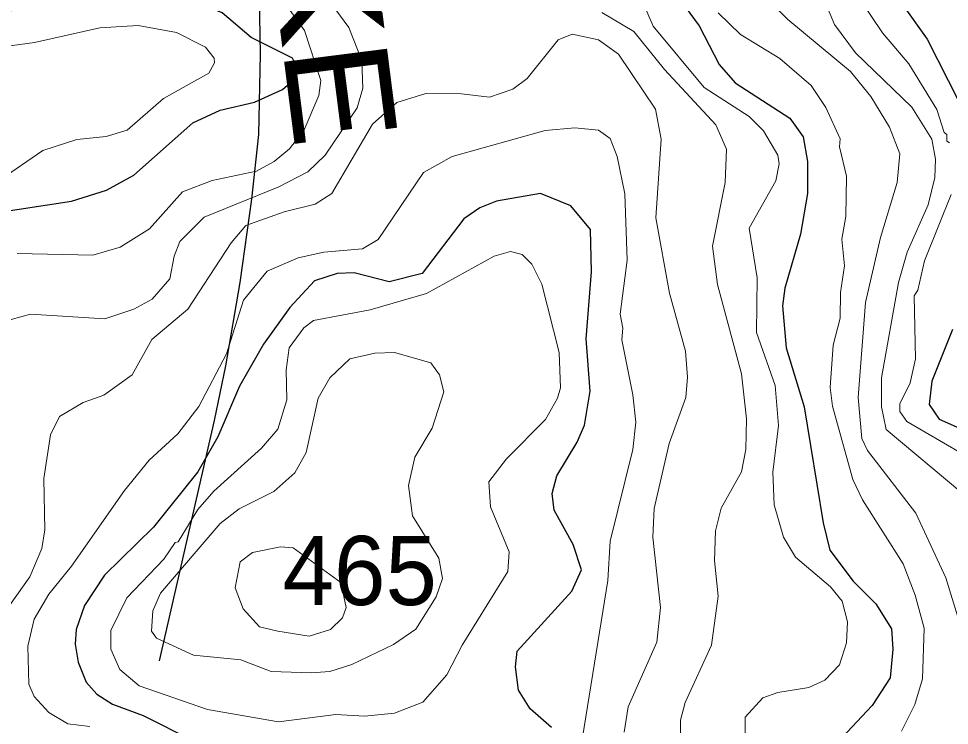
# Model space of a CAD drawing. Extents: x 673.6 to 698.9, y 7012 to 7040.1.
# Drawn here: x 686.402 to 687.479, y 7034.638 to 7035.456 of the extents above; entities that cross this region are included whole.
import ezdxf
from ezdxf.enums import TextEntityAlignment as Align

# ---------------------------------------------------------------- set-up
doc = ezdxf.new("R2010")
doc.units = 0
doc.header["$LTSCALE"] = 0.032
for name, color, linetype, lineweight in [('1', 7, 'Continuous', 25), ('2', 7, 'Continuous', 13), ('26', 7, 'Continuous', 25)]:
    doc.layers.add(name, color=color, linetype=linetype, lineweight=lineweight)
doc.layers.add('21', color=7, linetype='Continuous')

msp = doc.modelspace()

# ---------------------------------------------------------------- linework, layer by layer
at = {"layer": '1'}
for points in [[(687.1406, 7035.5141), (687.1891, 7035.4476), (687.2122, 7035.4028), (687.2307, 7035.3817), (687.2941, 7035.3409), (687.3095, 7035.3192), (687.3147, 7035.2906), (687.3146, 7035.2536), (687.3066, 7035.2068), (687.2884, 7035.1442), (687.2854, 7035.1238), (687.29, 7035.0752), (687.3106, 7035.007), (687.3327, 7034.8727), (687.3405, 7034.8409), (687.3672, 7034.8053), (687.3935, 7034.779), (687.4117, 7034.7501), (687.4132, 7034.7263), (687.4101, 7034.6935), (687.3892, 7034.6614), (687.337, 7034.6052)], [(686.3137, 7035.2219), (686.463, 7035.2449), (686.5035, 7035.2575), (686.5351, 7035.2748), (686.6034, 7035.3355), (686.6351, 7035.3501), (686.6746, 7035.3594), (686.7073, 7035.3739), (686.721, 7035.3861), (686.7243, 7035.3993), (686.7186, 7035.4103), (686.6711, 7035.4343), (686.6375, 7035.4626), (686.6076, 7035.475), (686.5505, 7035.476), (686.482, 7035.4939), (686.4596, 7035.4955), (686.4337, 7035.4906), (686.3913, 7035.4637)], [(687.4234, 7035.4739), (687.453, 7035.4324), (687.5135, 7035.3131)], [(687.0184, 7034.6357), (686.9936, 7034.6576), (686.9802, 7034.679), (686.9769, 7034.7059), (686.9786, 7034.7243), (687.0418, 7034.7935), (687.0532, 7034.8181), (687.0436, 7034.8477), (687.0215, 7034.8872), (687.019, 7034.9064), (687.0246, 7034.9269), (687.0482, 7034.966), (687.0565, 7034.9858), (687.0631, 7035.0251), (687.0583, 7035.0856), (687.0648, 7035.1632), (687.0633, 7035.2121), (687.0409, 7035.2395), (687.0056, 7035.2538), (686.9547, 7035.2449), (686.9354, 7035.2369), (686.917, 7035.2244), (686.8688, 7035.161), (686.8307, 7035.1514), (686.79, 7035.1619), (686.7706, 7035.1611), (686.7441, 7035.1526), (686.7158, 7035.1217), (686.685, 7035.0794), (686.6574, 7035.0308), (686.6322, 7034.9721), (686.6093, 7034.9315), (686.5579, 7034.8678), (686.5013, 7034.8122), (686.4781, 7034.777), (686.4686, 7034.7491), (686.4673, 7034.7323), (686.4708, 7034.7113), (686.48, 7034.6884), (686.4922, 7034.6746), (686.5104, 7034.663), (686.5459, 7034.6498), (686.6043, 7034.6206)], [(687.4822, 7035.0962), (687.4584, 7035.0367), (687.4552, 7035.0095), (687.467, 7034.9925), (687.5313, 7034.964)]]:
    msp.add_lwpolyline(points, dxfattribs=at)
at = {"layer": '2'}
for points in [[(687.2276, 7035.8338), (687.2325, 7035.7894), (687.2438, 7035.7343), (687.2432, 7035.7122), (687.249, 7035.6765), (687.2474, 7035.6666), (687.2621, 7035.6222), (687.3105, 7035.5333), (687.3458, 7035.449), (687.37, 7035.4165), (687.4352, 7035.3537), (687.4584, 7035.3165), (687.4625, 7035.2934), (687.4617, 7035.2721), (687.4542, 7035.2406), (687.4299, 7035.1856), (687.4199, 7035.1508), (687.4002, 7035.0403), (687.4002, 7035.0067), (687.4056, 7034.9807), (687.4929, 7034.9072)], [(687.4756, 7035.322), (687.4725, 7035.3242), (687.4642, 7035.3508), (687.4319, 7035.4038), (687.4012, 7035.4395), (687.3518, 7035.5132)], [(686.7073, 7035.4783), (686.7328, 7035.4421), (686.7516, 7035.3845), (686.7492, 7035.3671), (686.7324, 7035.3273), (686.7151, 7035.3054), (686.6976, 7035.2908), (686.677, 7035.2795), (686.6257, 7035.2686), (686.5916, 7035.2556), (686.5535, 7035.2128), (686.5192, 7035.1914), (686.4879, 7035.1825), (686.4001, 7035.1841)], [(687.4938, 7034.7461), (687.4747, 7034.809), (687.4397, 7034.8838), (687.3839, 7034.9562), (687.3773, 7034.9704), (687.373, 7035.0177), (687.3818, 7035.1277), (687.3991, 7035.2027), (687.4183, 7035.2663), (687.4214, 7035.2996), (687.4095, 7035.3303), (687.3876, 7035.366), (687.3642, 7035.395), (687.2918, 7035.455), (687.2684, 7035.4785)], [(686.7688, 7035.466), (686.784, 7035.4459), (686.7988, 7035.4077), (686.8002, 7035.3756), (686.7936, 7035.3526), (686.7565, 7035.2981), (686.7364, 7035.2789), (686.7031, 7035.2614), (686.6165, 7035.2261), (686.5885, 7035.1981), (686.5817, 7035.1811), (686.5768, 7035.1549), (686.5565, 7035.1313), (686.5353, 7035.1199), (686.5015, 7035.1086), (686.4156, 7035.1142), (686.3934, 7035.108)], [(687.1676, 7034.6232), (687.1676, 7034.6442), (687.1731, 7034.6649), (687.2036, 7034.731), (687.2111, 7034.7878), (687.207, 7034.829), (687.208, 7034.8635), (687.2148, 7034.8897), (687.2381, 7034.9315), (687.2431, 7034.9574), (687.2439, 7034.993), (687.2382, 7035.0452), (687.2104, 7035.1482), (687.2046, 7035.1928), (687.2194, 7035.2662), (687.221, 7035.3051), (687.2084, 7035.3331), (687.1491, 7035.3972), (687.1136, 7035.4411), (687.0765, 7035.4632)], [(687.1949, 7035.3762), (687.1359, 7035.4473), (687.1247, 7035.4732)], [(687.2112, 7035.4626), (687.2371, 7035.4375), (687.2824, 7035.4097), (687.3187, 7035.3788), (687.3356, 7035.3533), (687.3523, 7035.3168), (687.3517, 7035.3077), (687.3598, 7035.2737), (687.359, 7035.2271), (687.3542, 7035.2007), (687.3574, 7035.1698), (687.3525, 7035.1392), (687.3524, 7035.1093), (687.3443, 7035.0781), (687.3409, 7035.0291), (687.3434, 7035.0078), (687.3669, 7034.9227), (687.3782, 7034.8994), (687.4252, 7034.8252), (687.4392, 7034.789), (687.4494, 7034.7507), (687.4477, 7034.692), (687.4387, 7034.6623), (687.4234, 7034.6318)], [(686.3819, 7035.2704), (686.43, 7035.3033), (686.4692, 7035.3163), (686.5031, 7035.3198), (686.5273, 7035.3269), (686.5695, 7035.3637), (686.6219, 7035.393), (686.6284, 7035.4047), (686.6281, 7035.4104), (686.6181, 7035.4229), (686.5846, 7035.4398), (686.5402, 7035.448), (686.4959, 7035.4454), (686.4203, 7035.4282), (686.3864, 7035.4239)], [(687.1026, 7034.6303), (687.107, 7034.6597), (687.1404, 7034.7346), (687.1446, 7034.7745), (687.1355, 7034.8559), (687.1371, 7034.8891), (687.1544, 7034.9644), (687.1738, 7035.0177), (687.1757, 7035.0412), (687.1734, 7035.0712), (687.155, 7035.1385), (687.1389, 7035.2257), (687.1453, 7035.3164), (687.1387, 7035.3512), (687.096, 7035.415), (687.0728, 7035.4316), (687.0422, 7035.438), (687.0262, 7035.4313), (686.9902, 7035.3866), (686.9738, 7035.3744), (686.9468, 7035.365), (686.9144, 7035.369), (686.8728, 7035.3692), (686.8395, 7035.3589), (686.8113, 7035.3339), (686.7644, 7035.2536), (686.7449, 7035.2412), (686.7091, 7035.2324), (686.6649, 7035.2165), (686.6477, 7035.1967), (686.5977, 7035.1199), (686.5562, 7035.0846), (686.5331, 7035.0437), (686.5005, 7035.0204), (686.4767, 7035.0117), (686.4493, 7034.9957), (686.4387, 7034.9746), (686.4309, 7034.9241), (686.4321, 7034.8644), (686.4287, 7034.8428), (686.4148, 7034.8102), (686.3761, 7034.7557)], [(687.2778, 7035.2683), (687.2816, 7035.2878), (687.2802, 7035.298), (687.2637, 7035.3263), (687.2472, 7035.3426), (687.1949, 7035.3762)], [(687.0467, 7034.5765), (687.0836, 7034.8061), (687.0863, 7034.8513), (687.1124, 7034.9573), (687.1158, 7034.989), (687.1125, 7035.0206), (687.0997, 7035.0843), (687.101, 7035.0978), (687.0978, 7035.114), (687.1059, 7035.1764), (687.1033, 7035.2531), (687.0944, 7035.2964), (687.0861, 7035.3172), (687.0729, 7035.3271), (687.0455, 7035.3296), (687.011, 7035.3264), (686.9035, 7035.2966), (686.8703, 7035.2779), (686.8177, 7035.2005), (686.7999, 7035.1898), (686.755, 7035.1856), (686.7254, 7035.1793), (686.6895, 7035.1637), (686.6621, 7035.1303), (686.6424, 7035.0682), (686.6102, 7035.0071), (686.5859, 7034.9756), (686.5531, 7034.9453), (686.5242, 7034.9101), (686.463, 7034.8224), (686.4368, 7034.7902), (686.4199, 7034.7612), (686.4124, 7034.7301), (686.4139, 7034.6861), (686.4197, 7034.6719), (686.4367, 7034.6533), (686.4588, 7034.6402), (686.4844, 7034.6369)], [(687.4789, 7035.3122), (687.4758, 7035.3142), (687.4756, 7035.322)], [(687.2424, 7034.6249), (687.2424, 7034.648), (687.2627, 7034.6703), (687.2802, 7034.6764), (687.316, 7034.682), (687.3346, 7034.6905), (687.3516, 7034.7084), (687.3598, 7034.7339), (687.3606, 7034.7581), (687.3548, 7034.7822), (687.3411, 7034.7985), (687.3008, 7034.8331), (687.2869, 7034.8559), (687.2759, 7034.8935), (687.2743, 7034.9313), (687.2809, 7034.9854), (687.277, 7035.0315), (687.2556, 7035.093), (687.2563, 7035.156), (687.2472, 7035.2136), (687.2778, 7035.2683)], [(687.4932, 7034.9529), (687.4294, 7034.9897), (687.4215, 7035.0013), (687.4215, 7035.0104), (687.4334, 7035.0348), (687.4395, 7035.0623), (687.438, 7035.1353), (687.442, 7035.1418), (687.4497, 7035.1758), (687.4806, 7035.2524)]]:
    msp.add_lwpolyline(points, dxfattribs=at)
for points in [[(686.7024, 7034.6425), (686.769, 7034.6508), (686.8019, 7034.6491), (686.8368, 7034.6525), (686.8695, 7034.665), (686.8972, 7034.6968), (686.9152, 7034.7313), (686.968, 7034.8163), (686.9694, 7034.8389), (686.9477, 7034.8913), (686.9457, 7034.92), (686.9662, 7034.9466), (687.0114, 7034.9923), (687.0253, 7035.017), (687.0286, 7035.0289), (687.0271, 7035.0696), (687.0073, 7035.1488), (686.9958, 7035.1718), (686.9844, 7035.1831), (686.9711, 7035.1866), (686.9521, 7035.1811), (686.8736, 7035.1378), (686.8084, 7035.1192), (686.7431, 7035.1069), (686.7318, 7035.0984), (686.7148, 7035.0753), (686.7116, 7035.0498), (686.7122, 7035.0149), (686.7016, 7034.9812), (686.6827, 7034.959), (686.6279, 7034.9091), (686.6094, 7034.8879), (686.5866, 7034.8506), (686.5829, 7034.8498), (686.5698, 7034.8306), (686.527, 7034.7857), (686.5084, 7034.7481), (686.5086, 7034.7266), (686.5189, 7034.7029), (686.5415, 7034.6841), (686.6204, 7034.6568)], [(686.7403, 7034.6992), (686.7621, 7034.7005), (686.7872, 7034.7089), (686.8354, 7034.732), (686.8616, 7034.7498), (686.8851, 7034.7871), (686.8922, 7034.8084), (686.8879, 7034.8319), (686.8577, 7034.8808), (686.8529, 7034.9158), (686.8604, 7034.9486), (686.8804, 7034.9822), (686.8937, 7035.0243), (686.8888, 7035.0439), (686.8788, 7035.0576), (686.8368, 7035.0699), (686.8138, 7035.0691), (686.785, 7035.0622), (686.762, 7035.0405), (686.7483, 7035.017), (686.7347, 7034.9539), (686.7215, 7034.9305), (686.6973, 7034.9089), (686.657, 7034.889), (686.635, 7034.8718), (686.5662, 7034.7912), (686.5571, 7034.7708), (686.5558, 7034.7472), (686.5614, 7034.7394), (686.6042, 7034.7196), (686.6588, 7034.714), (686.6941, 7034.7008)], [(686.6617, 7034.7731), (686.6807, 7034.7525), (686.7018, 7034.7473), (686.738, 7034.7414), (686.7627, 7034.7492), (686.7767, 7034.7628), (686.7809, 7034.7747), (686.7745, 7034.8037), (686.7195, 7034.8439), (686.705, 7034.8448), (686.6724, 7034.8382), (686.6582, 7034.8276), (686.6523, 7034.7976)]]:
    msp.add_lwpolyline(points, close=True, dxfattribs=at)
at = {"layer": '26'}
msp.add_lwpolyline([(686.4786, 7037.0434), (686.4886, 7036.9594), (686.5128, 7036.8526), (686.547, 7036.7286), (686.5784, 7036.6375), (686.6097, 7036.5221), (686.6146, 7036.4133), (686.6246, 7036.3302), (686.6296, 7036.2287), (686.6439, 7036.0948), (686.6695, 7035.8911), (686.6781, 7035.8127), (686.6852, 7035.6646), (686.6795, 7035.5234), (686.6812, 7035.4153), (686.6795, 7035.3221), (686.6712, 7035.2473), (686.6579, 7035.1508), (686.6413, 7035.0543), (686.628, 7034.9911), (686.5645, 7034.7128)], dxfattribs=at)

# ---------------------------------------------------------------- texts
at = {"layer": '21'}
msp.add_text('465', height=0.08, dxfattribs=at).set_placement((686.7073, 7034.7775))
at = {"layer": '26', "width": 1.1}
msp.add_text('SERRA DO SELKE', height=0.12, rotation=277.253, dxfattribs=at).set_placement((686.6249, 7036.0675), align=Align.CENTER)

doc.saveas('drawing.dxf')
